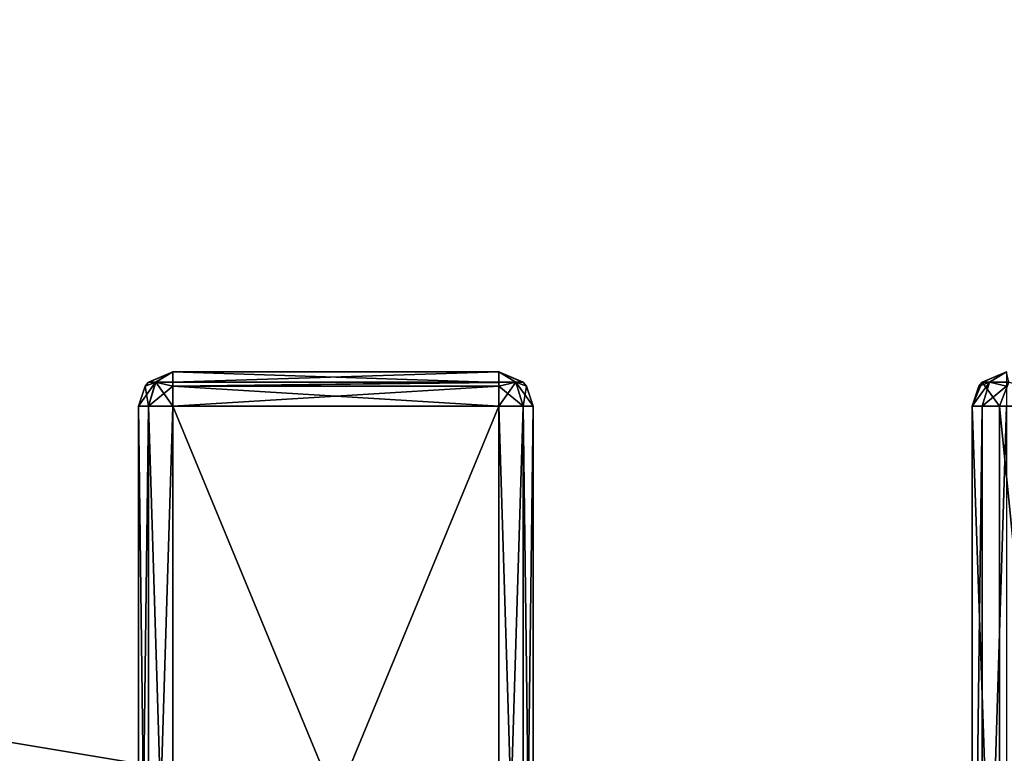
# Model space of a CAD drawing. Header units: millimetres. Extents: x -36.5 to 36.5, y -8.8 to 41.6.
# Tile 309 of 428: x 8.8 to 14.5, y -4.5 to -0.2. Entities that reach past the tile are written whole.
import ezdxf

# ---------------------------------------------------------------- set-up
doc = ezdxf.new("R2010")
doc.units = ezdxf.units.MM
doc.header["$LTSCALE"] = 65.185185
for name, color, linetype in [('2081', 7, 'CONTINUOUS'), ('2086', 7, 'CONTINUOUS'), ('2087', 7, 'CONTINUOUS'), ('2088', 7, 'CONTINUOUS'), ('2089', 7, 'CONTINUOUS'), ('2092', 7, 'CONTINUOUS'), ('2093', 7, 'CONTINUOUS'), ('2119', 7, 'CONTINUOUS'), ('2120', 7, 'CONTINUOUS'), ('2121', 7, 'CONTINUOUS'), ('2122', 7, 'CONTINUOUS'), ('2123', 7, 'CONTINUOUS'), ('2151', 7, 'CONTINUOUS'), ('2152', 7, 'CONTINUOUS'), ('2153', 7, 'CONTINUOUS'), ('2154', 7, 'CONTINUOUS'), ('2155', 7, 'CONTINUOUS'), ('2156', 7, 'CONTINUOUS'), ('2157', 7, 'CONTINUOUS'), ('2158', 7, 'CONTINUOUS'), ('2167', 7, 'CONTINUOUS'), ('2171', 7, 'CONTINUOUS'), ('2172', 7, 'CONTINUOUS'), ('546', 7, 'CONTINUOUS'), ('551', 7, 'CONTINUOUS')]:
    doc.layers.add(name, color=color, linetype=linetype)

msp = doc.modelspace()

# ---------------------------------------------------------------- linework, layer by layer
at = {"layer": '2081', "color": 7, "linetype": 'Continuous'}
for points in [[(9.7, -2.3, 0.195), (9.7, -2.3, -6.545), (11.6, -2.3, -6.545), (9.7, -2.3, 0.195)], [(11.6, -2.3, 0.195), (9.7, -2.3, 0.195), (11.6, -2.3, -6.545), (11.6, -2.3, 0.195)]]:
    msp.add_3dface(points, dxfattribs=at)
at = {"layer": '2086', "color": 7, "linetype": 'Continuous'}
for points in [[(11.6, -7.1, 0.395), (9.7, -7.1, 0.395), (9.7, -2.5, 0.395), (11.6, -7.1, 0.395)], [(11.6, -2.5, 0.395), (11.6, -7.1, 0.395), (9.7, -2.5, 0.395), (11.6, -2.5, 0.395)]]:
    msp.add_3dface(points, dxfattribs=at)
at = {"layer": '2087', "color": 7, "linetype": 'Continuous'}
for points in [[(9.5, -7.1, 0.195), (9.5, -7.1, -6.545), (9.5, -2.5, 0.195), (9.5, -7.1, 0.195)], [(9.5, -2.5, 0.195), (9.5, -7.1, -6.545), (9.5, -2.5, -6.545), (9.5, -2.5, 0.195)]]:
    msp.add_3dface(points, dxfattribs=at)
at = {"layer": '2088', "color": 7, "linetype": 'Continuous'}
for points in [[(9.7, -7.1, -6.745), (11.6, -7.1, -6.745), (11.6, -2.5, -6.745), (9.7, -7.1, -6.745)], [(9.7, -2.5, -6.745), (9.7, -7.1, -6.745), (11.6, -2.5, -6.745), (9.7, -2.5, -6.745)]]:
    msp.add_3dface(points, dxfattribs=at)
at = {"layer": '2089', "color": 7, "linetype": 'Continuous'}
for points in [[(11.8, -7.1, -6.545), (11.8, -7.1, 0.195), (11.8, -2.5, -6.545), (11.8, -7.1, -6.545)], [(11.8, -2.5, -6.545), (11.8, -7.1, 0.195), (11.8, -2.5, 0.195), (11.8, -2.5, -6.545)]]:
    msp.add_3dface(points, dxfattribs=at)
at = {"layer": '2092', "color": 7, "linetype": 'Continuous'}
for points in [[(14.36, -7.1, 11.152), (14.36, -7.1, 8.712), (14.36, -2.5, 8.712), (14.36, -7.1, 11.152)], [(14.36, -2.5, 11.152), (14.36, -7.1, 11.152), (14.36, -2.5, 8.712), (14.36, -2.5, 11.152)]]:
    msp.add_3dface(points, dxfattribs=at)
at = {"layer": '2093', "color": 7, "linetype": 'Continuous'}
for points in [[(14.36, -2.5, 8.712), (14.36, -7.1, 8.712), (14.5192, -7.1, 7.8091), (14.36, -2.5, 8.712)], [(14.36, -2.5, 8.712), (14.5192, -7.1, 7.8091), (14.5192, -2.5, 7.8091), (14.36, -2.5, 8.712)], [(14.5192, -7.1, 7.8091), (14.9776, -7.1, 7.015), (14.5192, -2.5, 7.8091), (14.5192, -7.1, 7.8091)], [(14.5192, -2.5, 7.8091), (14.9776, -7.1, 7.015), (14.9776, -2.5, 7.015), (14.5192, -2.5, 7.8091)]]:
    msp.add_3dface(points, dxfattribs=at)
at = {"layer": '2119', "color": 7, "linetype": 'Continuous'}
for points in [[(11.6, -7.1, 0.395), (11.6, -2.5, 0.395), (11.7414, -2.5, 0.3364), (11.6, -7.1, 0.395)], [(11.7414, -7.1, 0.3364), (11.6, -7.1, 0.395), (11.7414, -2.5, 0.3364), (11.7414, -7.1, 0.3364)], [(11.8, -2.5, 0.195), (11.8, -7.1, 0.195), (11.7414, -7.1, 0.3364), (11.8, -2.5, 0.195)], [(11.8, -2.5, 0.195), (11.7414, -7.1, 0.3364), (11.7414, -2.5, 0.3364), (11.8, -2.5, 0.195)]]:
    msp.add_3dface(points, dxfattribs=at)
at = {"layer": '2120', "color": 7, "linetype": 'Continuous'}
for points in [[(11.6, -2.5, -6.745), (11.6, -7.1, -6.745), (11.7414, -7.1, -6.6864), (11.6, -2.5, -6.745)], [(11.6, -2.5, -6.745), (11.7414, -7.1, -6.6864), (11.7414, -2.5, -6.6864), (11.6, -2.5, -6.745)], [(11.8, -7.1, -6.545), (11.8, -2.5, -6.545), (11.7414, -2.5, -6.6864), (11.8, -7.1, -6.545)], [(11.7414, -7.1, -6.6864), (11.8, -7.1, -6.545), (11.7414, -2.5, -6.6864), (11.7414, -7.1, -6.6864)]]:
    msp.add_3dface(points, dxfattribs=at)
at = {"layer": '2121', "color": 7, "linetype": 'Continuous'}
for points in [[(9.5, -2.5, -6.545), (9.5, -7.1, -6.545), (9.5586, -7.1, -6.6864), (9.5, -2.5, -6.545)], [(9.5, -2.5, -6.545), (9.5586, -7.1, -6.6864), (9.5586, -2.5, -6.6864), (9.5, -2.5, -6.545)], [(9.7, -7.1, -6.745), (9.7, -2.5, -6.745), (9.5586, -2.5, -6.6864), (9.7, -7.1, -6.745)], [(9.5586, -7.1, -6.6864), (9.7, -7.1, -6.745), (9.5586, -2.5, -6.6864), (9.5586, -7.1, -6.6864)]]:
    msp.add_3dface(points, dxfattribs=at)
at = {"layer": '2122', "color": 7, "linetype": 'Continuous'}
for points in [[(9.5, -7.1, 0.195), (9.5, -2.5, 0.195), (9.5586, -2.5, 0.3364), (9.5, -7.1, 0.195)], [(9.5586, -7.1, 0.3364), (9.5, -7.1, 0.195), (9.5586, -2.5, 0.3364), (9.5586, -7.1, 0.3364)], [(9.7, -2.5, 0.395), (9.7, -7.1, 0.395), (9.5586, -7.1, 0.3364), (9.7, -2.5, 0.395)], [(9.7, -2.5, 0.395), (9.5586, -7.1, 0.3364), (9.5586, -2.5, 0.3364), (9.7, -2.5, 0.395)]]:
    msp.add_3dface(points, dxfattribs=at)
at = {"layer": '2123', "color": 7, "linetype": 'Continuous'}
for points in [[(14.36, -7.1, 11.152), (14.36, -2.5, 11.152), (14.4186, -2.5, 11.2934), (14.36, -7.1, 11.152)], [(14.4186, -7.1, 11.2934), (14.36, -7.1, 11.152), (14.4186, -2.5, 11.2934), (14.4186, -7.1, 11.2934)], [(14.56, -2.5, 11.352), (14.56, -7.1, 11.352), (14.4186, -7.1, 11.2934), (14.56, -2.5, 11.352)], [(14.56, -2.5, 11.352), (14.4186, -7.1, 11.2934), (14.4186, -2.5, 11.2934), (14.56, -2.5, 11.352)]]:
    msp.add_3dface(points, dxfattribs=at)
at = {"layer": '2151', "color": 7, "linetype": 'Continuous'}
for points in [[(11.6, -2.3, -6.545), (9.7, -2.3, -6.545), (9.7, -2.3591, -6.687), (11.6, -2.3, -6.545)], [(11.6, -2.3, -6.545), (9.7, -2.3591, -6.687), (11.6, -2.3591, -6.687), (11.6, -2.3, -6.545)], [(9.7, -2.3825, -6.7068), (11.6, -2.3825, -6.7068), (11.6, -2.3591, -6.687), (9.7, -2.3825, -6.7068)], [(9.7, -2.3591, -6.687), (9.7, -2.3825, -6.7068), (11.6, -2.3591, -6.687), (9.7, -2.3591, -6.687)], [(9.7, -2.5, -6.745), (11.6, -2.5, -6.745), (11.6, -2.3825, -6.7068), (9.7, -2.5, -6.745)], [(9.7, -2.3825, -6.7068), (9.7, -2.5, -6.745), (11.6, -2.3825, -6.7068), (9.7, -2.3825, -6.7068)]]:
    msp.add_3dface(points, dxfattribs=at)
at = {"layer": '2152', "color": 7, "linetype": 'Continuous'}
for points in [[(11.7432, -2.3603, -6.545), (11.6, -2.3, -6.545), (11.7002, -2.3586, -6.6448), (11.7432, -2.3603, -6.545)], [(11.7002, -2.3586, -6.6448), (11.6, -2.3, -6.545), (11.6, -2.3591, -6.687), (11.7002, -2.3586, -6.6448)], [(11.6, -2.3825, -6.7068), (11.7002, -2.3586, -6.6448), (11.6, -2.3591, -6.687), (11.6, -2.3825, -6.7068)], [(11.6, -2.3825, -6.7068), (11.7414, -2.5, -6.6864), (11.7002, -2.3586, -6.6448), (11.6, -2.3825, -6.7068)], [(11.6, -2.5, -6.745), (11.7414, -2.5, -6.6864), (11.6, -2.3825, -6.7068), (11.6, -2.5, -6.745)], [(11.762, -2.3827, -6.545), (11.7432, -2.3603, -6.545), (11.7002, -2.3586, -6.6448), (11.762, -2.3827, -6.545)], [(11.7414, -2.5, -6.6864), (11.8, -2.5, -6.545), (11.7002, -2.3586, -6.6448), (11.7414, -2.5, -6.6864)], [(11.8, -2.5, -6.545), (11.762, -2.3827, -6.545), (11.7002, -2.3586, -6.6448), (11.8, -2.5, -6.545)]]:
    msp.add_3dface(points, dxfattribs=at)
at = {"layer": '2153', "color": 7, "linetype": 'Continuous'}
for points in [[(11.6, -2.3, 0.195), (11.6, -2.3, -6.545), (11.7432, -2.3603, -6.545), (11.6, -2.3, 0.195)], [(11.742, -2.3591, 0.195), (11.6, -2.3, 0.195), (11.7432, -2.3603, -6.545), (11.742, -2.3591, 0.195)], [(11.7618, -2.3825, 0.195), (11.742, -2.3591, 0.195), (11.7432, -2.3603, -6.545), (11.7618, -2.3825, 0.195)], [(11.762, -2.3827, -6.545), (11.7618, -2.3825, 0.195), (11.7432, -2.3603, -6.545), (11.762, -2.3827, -6.545)], [(11.8, -2.5, -6.545), (11.8, -2.5, 0.195), (11.7618, -2.3825, 0.195), (11.8, -2.5, -6.545)], [(11.8, -2.5, -6.545), (11.7618, -2.3825, 0.195), (11.762, -2.3827, -6.545), (11.8, -2.5, -6.545)]]:
    msp.add_3dface(points, dxfattribs=at)
at = {"layer": '2154', "color": 7, "linetype": 'Continuous'}
for points in [[(11.6, -2.3603, 0.3382), (11.6, -2.3, 0.195), (11.6998, -2.3586, 0.2952), (11.6, -2.3603, 0.3382)], [(11.6998, -2.3586, 0.2952), (11.6, -2.3, 0.195), (11.742, -2.3591, 0.195), (11.6998, -2.3586, 0.2952)], [(11.6, -2.3827, 0.357), (11.6, -2.3603, 0.3382), (11.6998, -2.3586, 0.2952), (11.6, -2.3827, 0.357)], [(11.7414, -2.5, 0.3364), (11.6, -2.5, 0.395), (11.6998, -2.3586, 0.2952), (11.7414, -2.5, 0.3364)], [(11.6, -2.5, 0.395), (11.6, -2.3827, 0.357), (11.6998, -2.3586, 0.2952), (11.6, -2.5, 0.395)], [(11.7618, -2.3825, 0.195), (11.6998, -2.3586, 0.2952), (11.742, -2.3591, 0.195), (11.7618, -2.3825, 0.195)], [(11.7618, -2.3825, 0.195), (11.7414, -2.5, 0.3364), (11.6998, -2.3586, 0.2952), (11.7618, -2.3825, 0.195)], [(11.8, -2.5, 0.195), (11.7414, -2.5, 0.3364), (11.7618, -2.3825, 0.195), (11.8, -2.5, 0.195)]]:
    msp.add_3dface(points, dxfattribs=at)
at = {"layer": '2155', "color": 7, "linetype": 'Continuous'}
for points in [[(9.7, -2.3, 0.195), (11.6, -2.3, 0.195), (11.6, -2.3603, 0.3382), (9.7, -2.3, 0.195)], [(9.7, -2.3591, 0.337), (9.7, -2.3, 0.195), (11.6, -2.3603, 0.3382), (9.7, -2.3591, 0.337)], [(9.7, -2.3825, 0.3568), (9.7, -2.3591, 0.337), (11.6, -2.3603, 0.3382), (9.7, -2.3825, 0.3568)], [(11.6, -2.3827, 0.357), (9.7, -2.3825, 0.3568), (11.6, -2.3603, 0.3382), (11.6, -2.3827, 0.357)], [(11.6, -2.5, 0.395), (9.7, -2.5, 0.395), (9.7, -2.3825, 0.3568), (11.6, -2.5, 0.395)], [(11.6, -2.5, 0.395), (9.7, -2.3825, 0.3568), (11.6, -2.3827, 0.357), (11.6, -2.5, 0.395)]]:
    msp.add_3dface(points, dxfattribs=at)
at = {"layer": '2156', "color": 7, "linetype": 'Continuous'}
for points in [[(9.5568, -2.3603, 0.195), (9.7, -2.3, 0.195), (9.5998, -2.3586, 0.2948), (9.5568, -2.3603, 0.195)], [(9.5998, -2.3586, 0.2948), (9.7, -2.3, 0.195), (9.7, -2.3591, 0.337), (9.5998, -2.3586, 0.2948)], [(9.5586, -2.5, 0.3364), (9.5, -2.5, 0.195), (9.5998, -2.3586, 0.2948), (9.5586, -2.5, 0.3364)], [(9.5, -2.5, 0.195), (9.538, -2.3827, 0.195), (9.5998, -2.3586, 0.2948), (9.5, -2.5, 0.195)], [(9.538, -2.3827, 0.195), (9.5568, -2.3603, 0.195), (9.5998, -2.3586, 0.2948), (9.538, -2.3827, 0.195)], [(9.7, -2.3825, 0.3568), (9.5586, -2.5, 0.3364), (9.5998, -2.3586, 0.2948), (9.7, -2.3825, 0.3568)], [(9.7, -2.5, 0.395), (9.5586, -2.5, 0.3364), (9.7, -2.3825, 0.3568), (9.7, -2.5, 0.395)], [(9.7, -2.3825, 0.3568), (9.5998, -2.3586, 0.2948), (9.7, -2.3591, 0.337), (9.7, -2.3825, 0.3568)]]:
    msp.add_3dface(points, dxfattribs=at)
at = {"layer": '2157', "color": 7, "linetype": 'Continuous'}
for points in [[(9.7, -2.3, -6.545), (9.7, -2.3, 0.195), (9.5568, -2.3603, 0.195), (9.7, -2.3, -6.545)], [(9.558, -2.3591, -6.545), (9.7, -2.3, -6.545), (9.5568, -2.3603, 0.195), (9.558, -2.3591, -6.545)], [(9.5, -2.5, 0.195), (9.5, -2.5, -6.545), (9.5382, -2.3825, -6.545), (9.5, -2.5, 0.195)], [(9.5, -2.5, 0.195), (9.5382, -2.3825, -6.545), (9.538, -2.3827, 0.195), (9.5, -2.5, 0.195)], [(9.538, -2.3827, 0.195), (9.5382, -2.3825, -6.545), (9.5568, -2.3603, 0.195), (9.538, -2.3827, 0.195)], [(9.5382, -2.3825, -6.545), (9.558, -2.3591, -6.545), (9.5568, -2.3603, 0.195), (9.5382, -2.3825, -6.545)]]:
    msp.add_3dface(points, dxfattribs=at)
at = {"layer": '2158', "color": 7, "linetype": 'Continuous'}
for points in [[(9.6, -2.3586, -6.645), (9.7, -2.3, -6.545), (9.558, -2.3591, -6.545), (9.6, -2.3586, -6.645)], [(9.7, -2.3, -6.545), (9.6, -2.3586, -6.645), (9.7, -2.3825, -6.7068), (9.7, -2.3, -6.545)], [(9.7, -2.3, -6.545), (9.7, -2.3825, -6.7068), (9.7, -2.3591, -6.687), (9.7, -2.3, -6.545)], [(9.5, -2.5, -6.545), (9.5586, -2.5, -6.6864), (9.5382, -2.3825, -6.545), (9.5, -2.5, -6.545)], [(9.5382, -2.3825, -6.545), (9.6, -2.3586, -6.645), (9.558, -2.3591, -6.545), (9.5382, -2.3825, -6.545)], [(9.5382, -2.3825, -6.545), (9.5586, -2.5, -6.6864), (9.6, -2.3586, -6.645), (9.5382, -2.3825, -6.545)], [(9.5586, -2.5, -6.6864), (9.7, -2.5, -6.745), (9.6, -2.3586, -6.645), (9.5586, -2.5, -6.6864)], [(9.6, -2.3586, -6.645), (9.7, -2.5, -6.745), (9.7, -2.3825, -6.7068), (9.6, -2.3586, -6.645)]]:
    msp.add_3dface(points, dxfattribs=at)
at = {"layer": '2167', "color": 7, "linetype": 'Continuous'}
for points in [[(14.56, -2.3, 8.712), (14.4186, -2.3586, 8.712), (14.5743, -2.3586, 7.8291), (14.56, -2.3, 8.712)], [(14.36, -2.5, 8.712), (14.5192, -2.5, 7.8091), (14.4186, -2.3586, 8.712), (14.36, -2.5, 8.712)], [(14.4186, -2.3586, 8.712), (14.5192, -2.5, 7.8091), (14.5743, -2.3586, 7.8291), (14.4186, -2.3586, 8.712)], [(14.5192, -2.5, 7.8091), (14.9776, -2.5, 7.015), (14.5743, -2.3586, 7.8291), (14.5192, -2.5, 7.8091)]]:
    msp.add_3dface(points, dxfattribs=at)
at = {"layer": '2171', "color": 7, "linetype": 'Continuous'}
for points in [[(14.4168, -2.3603, 11.152), (14.56, -2.3, 11.152), (14.4598, -2.3586, 11.2518), (14.4168, -2.3603, 11.152)], [(14.4598, -2.3586, 11.2518), (14.56, -2.3, 11.152), (14.56, -2.3591, 11.294), (14.4598, -2.3586, 11.2518)], [(14.4186, -2.5, 11.2934), (14.36, -2.5, 11.152), (14.4598, -2.3586, 11.2518), (14.4186, -2.5, 11.2934)], [(14.36, -2.5, 11.152), (14.398, -2.3827, 11.152), (14.4598, -2.3586, 11.2518), (14.36, -2.5, 11.152)], [(14.398, -2.3827, 11.152), (14.4168, -2.3603, 11.152), (14.4598, -2.3586, 11.2518), (14.398, -2.3827, 11.152)], [(14.56, -2.3825, 11.3138), (14.4186, -2.5, 11.2934), (14.4598, -2.3586, 11.2518), (14.56, -2.3825, 11.3138)], [(14.56, -2.5, 11.352), (14.4186, -2.5, 11.2934), (14.56, -2.3825, 11.3138), (14.56, -2.5, 11.352)], [(14.56, -2.3825, 11.3138), (14.4598, -2.3586, 11.2518), (14.56, -2.3591, 11.294), (14.56, -2.3825, 11.3138)]]:
    msp.add_3dface(points, dxfattribs=at)
at = {"layer": '2172', "color": 7, "linetype": 'Continuous'}
for points in [[(14.56, -2.3, 8.712), (14.56, -2.3, 11.152), (14.4168, -2.3603, 11.152), (14.56, -2.3, 8.712)], [(14.4186, -2.3586, 8.712), (14.56, -2.3, 8.712), (14.4168, -2.3603, 11.152), (14.4186, -2.3586, 8.712)], [(14.36, -2.5, 11.152), (14.36, -2.5, 8.712), (14.4186, -2.3586, 8.712), (14.36, -2.5, 11.152)], [(14.36, -2.5, 11.152), (14.4186, -2.3586, 8.712), (14.398, -2.3827, 11.152), (14.36, -2.5, 11.152)], [(14.398, -2.3827, 11.152), (14.4186, -2.3586, 8.712), (14.4168, -2.3603, 11.152), (14.398, -2.3827, 11.152)]]:
    msp.add_3dface(points, dxfattribs=at)
at = {"layer": '546', "color": 7, "linetype": 'Continuous'}
for points in [[(8.6025, 19.2025, 15.2), (2.9984, -3.5, 15.2), (8.85, 19.1, 15.2), (8.6025, 19.2025, 15.2)], [(8.85, 19.1, 15.2), (2.9984, -3.5, 15.2), (10.15, 19.1, 15.2), (8.85, 19.1, 15.2)], [(10.15, 19.1, 15.2), (2.9984, -3.5, 15.2), (12.9416, 18.9062, 15.2), (10.15, 19.1, 15.2)], [(12.9416, 18.9062, 15.2), (2.9984, -3.5, 15.2), (13.4227, 17.9401, 15.2), (12.9416, 18.9062, 15.2)], [(19.1162, 17.2965, 15.2), (2.9984, -3.5, 15.2), (19.8, 18.1292, 15.2), (19.1162, 17.2965, 15.2)], [(19.8, 18.1292, 15.2), (2.9984, -3.5, 15.2), (19.8, -6.3, 15.2), (19.8, 18.1292, 15.2)], [(13.4227, 17.9401, 15.2), (2.9984, -3.5, 15.2), (14.1546, 17.149, 15.2), (13.4227, 17.9401, 15.2)], [(18.2251, 16.6884, 15.2), (2.9984, -3.5, 15.2), (19.1162, 17.2965, 15.2), (18.2251, 16.6884, 15.2)], [(14.1546, 17.149, 15.2), (2.9984, -3.5, 15.2), (15.0792, 16.5954, 15.2), (14.1546, 17.149, 15.2)], [(17.2004, 16.3552, 15.2), (2.9984, -3.5, 15.2), (18.2251, 16.6884, 15.2), (17.2004, 16.3552, 15.2)], [(15.0792, 16.5954, 15.2), (2.9984, -3.5, 15.2), (16.1233, 16.3233, 15.2), (15.0792, 16.5954, 15.2)], [(16.1233, 16.3233, 15.2), (2.9984, -3.5, 15.2), (17.2004, 16.3552, 15.2), (16.1233, 16.3233, 15.2)], [(19.8, -6.3, 15.2), (2.9984, -3.5, 15.2), (-19.8, -6.3, 15.2), (19.8, -6.3, 15.2)]]:
    msp.add_3dface(points, dxfattribs=at)
at = {"layer": '551', "color": 7, "linetype": 'Continuous'}
for points in [[(2.9984, 27.8291, -15.2), (11.7048, 17.8944, -15.2), (2.9984, -3.5, -15.2), (2.9984, 27.8291, -15.2)], [(11.7048, 17.8944, -15.2), (12.471, 17.0963, -15.2), (2.9984, -3.5, -15.2), (11.7048, 17.8944, -15.2)], [(12.471, 17.0963, -15.2), (13.4334, 16.5534, -15.2), (2.9984, -3.5, -15.2), (12.471, 17.0963, -15.2)], [(13.4334, 16.5534, -15.2), (14.5132, 16.3102, -15.2), (2.9984, -3.5, -15.2), (13.4334, 16.5534, -15.2)], [(15.6172, 16.3881, -15.2), (19.8, -6.3, -15.2), (14.5132, 16.3102, -15.2), (15.6172, 16.3881, -15.2)], [(14.5132, 16.3102, -15.2), (19.8, -6.3, -15.2), (2.9984, -3.5, -15.2), (14.5132, 16.3102, -15.2)], [(-2.9984, -3.5, -15.2), (19.8, -6.3, -15.2), (-19.8, -6.3, -15.2), (-2.9984, -3.5, -15.2)], [(2.9984, -3.5, -15.2), (19.8, -6.3, -15.2), (-2.9984, -3.5, -15.2), (2.9984, -3.5, -15.2)]]:
    msp.add_3dface(points, dxfattribs=at)

doc.saveas('drawing.dxf')
